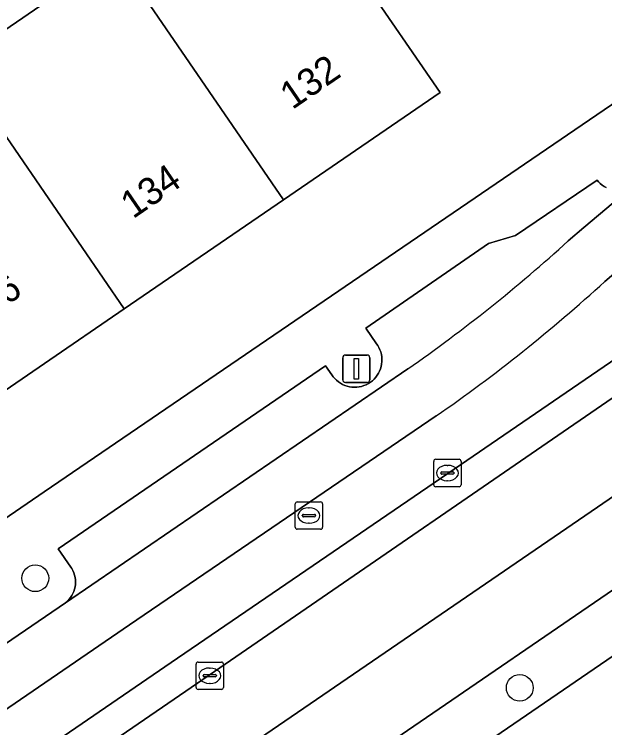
# Model space of a CAD drawing. Extents: x 157445 to 158888, y 383061 to 384688.
# Drawn here: x 158138.44 to 158160, y 383344.05 to 383370.12 of the extents above; entities that cross this region are included whole.
import ezdxf

# ---------------------------------------------------------------- set-up
doc = ezdxf.new("R2010")
doc.units = 0
for name, color, linetype in [('IMGEO_Berm_groen', 7, 'Continuous'), ('IMGEO_Boom', 7, 'Continuous'), ('IMGEO_Erf', 7, 'Continuous'), ('IMGEO_Fietspad_gesloten', 7, 'Continuous'), ('IMGEO_Groenvoorziening', 7, 'Continuous'), ('IMGEO_Haag', 7, 'Continuous'), ('IMGEO_Kolk', 7, 'Continuous'), ('IMGEO_Lichtmast', 7, 'Continuous'), ('IMGEO_OVBaan_gesloten', 7, 'Continuous'), ('IMGEO_Pand', 7, 'Continuous'), ('IMGEO_Pand_nummerreeks', 7, 'Continuous'), ('IMGEO_Parkeervlak_open', 7, 'Continuous'), ('IMGEO_Rijbaan_lokaal_open', 7, 'Continuous'), ('IMGEO_Rijbaan_regionaal_gesloten', 7, 'Continuous'), ('IMGEO_Rioolput', 7, 'Continuous'), ('IMGEO_Voetpad_open', 7, 'Continuous')]:
    doc.layers.add(name, color=color, linetype=linetype)

msp = doc.modelspace()

# ---------------------------------------------------------------- linework, layer by layer
at = {"layer": 'IMGEO_Berm_groen'}
msp.add_lwpolyline([(158221.925, 383388.892), (158288.761, 383434.651), (158292.434, 383437.186), (158297.742, 383440.818), (158298.869, 383441.589), (158297.72, 383443.271), (158292.199, 383439.39), (158253.351, 383412.794), (158220.288, 383390.177), (158147.587, 383340.38), (158131.044, 383329.063), (158130.63, 383328.78), (158121.696, 383323.264), (158114.538, 383319.21), (158116.355, 383316.875), (158118.236, 383318.161), (158122.571, 383321.116), (158122.69, 383320.962), (158147.648, 383338.001)], close=True, dxfattribs=at)
at = {"layer": 'IMGEO_Boom'}
for centre in [(158139.208, 383349.512), (158156.901, 383345.508)]:
    msp.add_circle(centre, 0.489, dxfattribs=at)
at = {"layer": 'IMGEO_Erf'}
for points in [[(158151.113, 383371.466), (158153.994, 383367.258), (158148.276, 383363.342), (158142.45, 383359.352), (158136.623, 383355.362), (158130.564, 383351.212), (158124.417, 383360.189), (158130.473, 383364.334), (158136.301, 383368.322), (158139.833, 383370.74)], [(158091.649, 383319.824), (158139.528, 383352.671), (158164.424, 383369.653), (158164.625, 383369.809), (158164.811, 383369.983), (158164.98, 383370.173)]]:
    msp.add_lwpolyline(points, dxfattribs=at)
at = {"layer": 'IMGEO_Fietspad_gesloten'}
for points in [[(158264.364, 383433.502), (158243.266, 383419.033), (158240.107, 383416.893), (158231.018, 383410.676), (158222.662, 383405.033), (158216.122, 383400.492), (158211.209, 383397.104), (158189.236, 383382.055), (158186.221, 383380.023), (158186.115, 383379.952), (158185.306, 383379.446), (158177.375, 383375.018), (158176.619, 383374.65), (158176.474, 383374.585), (158172.535, 383372.428), (158169.599, 383370.501), (158169.322, 383370.3), (158168.758, 383369.891), (158163.249, 383365.637), (158161.075, 383363.872), (158159.242, 383362.325), (158158.671, 383361.835)], [(158160.004, 383360.352), (158160.496, 383360.768)], [(158152.816, 383357.16), (158140.312, 383348.615), (158135.385, 383345.248), (158132.283, 383343.128), (158108.338, 383326.764), (158105.822, 383325.112), (158103.248, 383323.538), (158103.132, 383323.471), (158096.141, 383319.86), (158094.176, 383318.949), (158091.832, 383317.862), (158091.819, 383317.856), (158091.658, 383317.784), (158091.49, 383317.728), (158086.187, 383315.66), (158084.039, 383314.161)], [(158092.613, 383316.052), (158092.751, 383316.115), (158095.307, 383317.285), (158095.765, 383317.495), (158096.701, 383317.892), (158103.584, 383321.392), (158110.127, 383325.493), (158111.902, 383326.752), (158128.531, 383338.139), (158142.649, 383347.807), (158153.847, 383355.441)]]:
    msp.add_lwpolyline(points, dxfattribs=at)
for centre, radius, start, end in [((158118.275, 383406.424), 60.167, 305.0363, 312.17583), ((158120.823, 383403.158), 58.03, 304.68586, 312.46788)]:
    msp.add_arc(centre, radius, start, end, dxfattribs=at)
at = {"layer": 'IMGEO_Groenvoorziening'}
for points in [[(158267.42, 383430.778), (158253.835, 383421.451), (158233.587, 383407.607), (158220.735, 383398.828), (158218.073, 383397), (158207.964, 383390.082), (158175.757, 383368.034), (158174.147, 383366.948), (158170.828, 383364.667), (158169.555, 383363.8), (158154.269, 383353.34), (158144.169, 383346.438), (158136.533, 383341.212)], [(158097.631, 383314.81), (158104.807, 383319.769), (158115.926, 383327.372), (158122.206, 383331.037), (158124.828, 383332.496), (158130.229, 383335.664), (158132.829, 383337.348), (158135.426, 383339.03), (158135.445, 383339.043), (158145.556, 383345.975), (158161.638, 383357.025), (158178.512, 383368.554), (158196.488, 383380.88), (158218.524, 383395.939), (158231.113, 383404.563), (158248.84, 383416.701)]]:
    msp.add_lwpolyline(points, dxfattribs=at)
at = {"layer": 'IMGEO_Haag'}
for points in [[(158097.631, 383314.81), (158104.807, 383319.769), (158115.926, 383327.372), (158122.206, 383331.037), (158124.828, 383332.496), (158130.229, 383335.664), (158132.829, 383337.348), (158135.426, 383339.03), (158135.445, 383339.043), (158145.556, 383345.975), (158161.638, 383357.025), (158178.512, 383368.554), (158196.488, 383380.88), (158218.524, 383395.939), (158231.113, 383404.563), (158248.84, 383416.701), (158278.53, 383437.014)], [(158267.42, 383430.778), (158253.835, 383421.451), (158233.587, 383407.607), (158220.735, 383398.828), (158218.073, 383397), (158207.964, 383390.082), (158175.757, 383368.034), (158174.147, 383366.948), (158170.828, 383364.667), (158169.555, 383363.8), (158154.269, 383353.34), (158144.169, 383346.438), (158136.533, 383341.212)]]:
    msp.add_lwpolyline(points, dxfattribs=at)
at = {"layer": 'IMGEO_Kolk'}
for p, q in [((158153.832, 383353.856), (158154.684, 383353.856)), ((158153.757, 383352.93), (158153.757, 383353.782)), ((158154.245, 383353.636), (158154.27, 383353.636)), ((158154.758, 383353.782), (158154.758, 383352.93)), ((158154.016, 383353.35), (158154.016, 383353.362)), ((158154.454, 383353.313), (158154.056, 383353.313)), ((158154.059, 383353.399), (158154.457, 383353.399)), ((158154.5, 383353.362), (158154.5, 383353.35)), ((158154.268, 383353.076), (158154.243, 383353.076)), ((158154.684, 383352.856), (158153.832, 383352.856)), ((158145.079, 383345.524), (158145.079, 383346.376)), ((158145.154, 383346.45), (158146.006, 383346.45)), ((158146.08, 383346.376), (158146.08, 383345.524)), ((158145.567, 383346.23), (158145.592, 383346.23)), ((158145.338, 383345.944), (158145.338, 383345.956)), ((158145.776, 383345.907), (158145.378, 383345.907)), ((158145.381, 383345.993), (158145.779, 383345.993)), ((158145.822, 383345.956), (158145.822, 383345.944)), ((158145.59, 383345.67), (158145.565, 383345.67)), ((158146.006, 383345.45), (158145.154, 383345.45))]:
    msp.add_line(p, q, dxfattribs=at)
for points in [[(158153.832, 383353.856), (158154.684, 383353.856)], [(158153.757, 383352.93), (158153.757, 383353.782)], [(158154.758, 383353.782), (158154.758, 383352.93)], [(158154.684, 383352.856), (158153.832, 383352.856)], [(158145.079, 383345.524), (158145.079, 383346.376)], [(158145.154, 383346.45), (158146.006, 383346.45)], [(158146.08, 383346.376), (158146.08, 383345.524)], [(158146.006, 383345.45), (158145.154, 383345.45)]]:
    msp.add_lwpolyline(points, dxfattribs=at)
for centre, radius, start, end in [((158153.834, 383353.78), 0.0765, 91.552, 178.448), ((158153.834, 383353.78), 0.0765, 91.552, 178.448), ((158154.682, 383353.78), 0.0765, 1.552, 88.448), ((158154.682, 383353.78), 0.0765, 1.552, 88.448), ((158154.056, 383353.359), 0.0403, 85.8775, 175.7526), ((158154.053, 383353.349), 0.0366, 178.938, 274.7102), ((158154.457, 383353.356), 0.043, 264.8664, 352.4533), ((158154.461, 383353.361), 0.0386, 1.7309, 96.639), ((158153.834, 383352.932), 0.0765, 181.552, 268.448), ((158153.834, 383352.932), 0.0765, 181.552, 268.448), ((158154.682, 383352.932), 0.0765, 271.552, 358.448), ((158154.682, 383352.932), 0.0765, 271.552, 358.448), ((158145.156, 383346.374), 0.0765, 91.552, 178.448), ((158145.156, 383346.374), 0.0765, 91.552, 178.448), ((158146.004, 383346.374), 0.0765, 1.552, 88.448), ((158146.004, 383346.374), 0.0765, 1.552, 88.448), ((158145.378, 383345.953), 0.0403, 85.8775, 175.7526), ((158145.375, 383345.943), 0.0366, 178.938, 274.7102), ((158145.779, 383345.95), 0.043, 264.8664, 352.4533), ((158145.783, 383345.955), 0.0386, 1.7309, 96.639), ((158145.156, 383345.526), 0.0765, 181.552, 268.448), ((158145.156, 383345.526), 0.0765, 181.552, 268.448), ((158146.004, 383345.526), 0.0765, 271.552, 358.448), ((158146.004, 383345.526), 0.0765, 271.552, 358.448)]:
    msp.add_arc(centre, radius, start, end, dxfattribs=at)
for centre, major_axis, ratio, start_param, end_param in [((158154.244, 383353.356), (-0.387, 0.002), 0.722429, 4.712389, 7.853982), ((158154.269, 383353.356), (-0.39, 0.002), 0.717154, 1.570796, 4.712389), ((158145.566, 383345.95), (-0.387, 0.002), 0.722429, 4.712389, 7.853982), ((158145.591, 383345.95), (-0.39, 0.002), 0.717154, 1.570796, 4.712389)]:
    msp.add_ellipse(centre, major_axis=major_axis, ratio=ratio, start_param=start_param, end_param=end_param, dxfattribs=at)
at = {"layer": 'IMGEO_Lichtmast'}
for p, q in [((158150.437, 383356.766), (158150.437, 383357.566)), ((158150.437, 383357.566), (158150.437, 383356.766)), ((158150.537, 383357.666), (158151.327, 383357.666)), ((158151.327, 383357.666), (158150.537, 383357.666)), ((158151.427, 383357.566), (158151.427, 383356.766)), ((158151.427, 383356.766), (158151.427, 383357.566)), ((158151.327, 383356.666), (158150.537, 383356.666)), ((158150.537, 383356.666), (158151.327, 383356.666))]:
    msp.add_line(p, q, dxfattribs=at)
msp.add_lwpolyline([(158150.857, 383357.541), (158151.007, 383357.541), (158151.007, 383356.791), (158150.857, 383356.791), (158150.857, 383357.541)], dxfattribs=at)
for centre, start, end in [((158150.537, 383357.566), 90, 180), ((158150.537, 383357.566), 90, 180), ((158151.327, 383357.566), 0, 90), ((158151.327, 383357.566), 360, 90), ((158150.537, 383356.766), 180, 270), ((158150.537, 383356.766), 180, 270), ((158151.327, 383356.766), 270, 0), ((158151.327, 383356.766), 270, 0)]:
    msp.add_arc(centre, 0.1, start, end, dxfattribs=at)
at = {"layer": 'IMGEO_OVBaan_gesloten'}
msp.add_lwpolyline([(158288.761, 383434.651), (158221.925, 383388.892), (158147.648, 383338.001), (158122.69, 383320.962), (158122.571, 383321.116), (158118.236, 383318.161), (158116.355, 383316.875), (158107.899, 383311.095), (158102.711, 383307.543), (158104.822, 383304.574), (158104.891, 383304.477), (158121.592, 383315.968), (158134.65, 383324.869), (158164.294, 383345.275), (158196.708, 383367.445), (158230.256, 383390.412), (158269.724, 383417.452)], dxfattribs=at)
at = {"layer": 'IMGEO_Pand'}
for points in [[(158149.191, 383379.133), (158148.474, 383380.179), (158148.348, 383380.363), (158148.251, 383380.506), (158146.61, 383379.381), (158146.707, 383379.239), (158148.477, 383376.656), (158148.283, 383376.523), (158147.848, 383376.225), (158147.647, 383376.087), (158142.128, 383372.31), (158148.276, 383363.342), (158153.994, 383367.258), (158151.113, 383371.466), (158152.867, 383372.667), (158153.193, 383372.89), (158153.38, 383373.018), (158150.967, 383376.541)], [(158142.128, 383372.31), (158140.931, 383374.057), (158138.637, 383372.484), (158139.833, 383370.74), (158136.301, 383368.322), (158142.45, 383359.352), (158148.276, 383363.342)], [(158136.301, 383368.322), (158130.473, 383364.334), (158136.623, 383355.362), (158142.45, 383359.352)]]:
    msp.add_lwpolyline(points, close=True, dxfattribs=at)
at = {"layer": 'IMGEO_Parkeervlak_open'}
for points in [[(158160.053, 383363.783), (158159.978, 383363.826), (158159.907, 383363.875), (158159.841, 383363.931), (158159.78, 383363.992), (158159.725, 383364.058), (158156.743, 383362.032), (158155.765, 383361.736), (158151.285, 383358.653), (158151.674, 383358.08), (158151.714, 383358.021), (158151.759, 383357.943), (158151.796, 383357.862), (158151.826, 383357.778), (158151.848, 383357.692), (158151.862, 383357.604), (158151.868, 383357.515), (158151.867, 383357.426), (158151.857, 383357.337), (158151.84, 383357.25), (158151.815, 383357.164), (158151.782, 383357.081), (158151.742, 383357.002), (158151.695, 383356.926), (158151.642, 383356.855), (158151.582, 383356.788), (158151.517, 383356.728), (158151.446, 383356.673), (158151.371, 383356.625), (158151.292, 383356.584), (158151.21, 383356.55), (158151.124, 383356.523), (158151.037, 383356.505), (158150.949, 383356.494), (158150.86, 383356.491), (158150.771, 383356.496), (158150.683, 383356.509), (158150.596, 383356.53), (158150.511, 383356.558), (158150.43, 383356.594), (158150.352, 383356.637), (158150.278, 383356.687), (158150.209, 383356.744), (158150.145, 383356.806), (158150.087, 383356.873), (158150.035, 383356.946), (158149.803, 383357.277), (158140.045, 383350.59), (158140.505, 383349.921), (158140.539, 383349.867), (158140.58, 383349.791), (158140.614, 383349.711), (158140.641, 383349.628), (158140.66, 383349.544), (158140.672, 383349.458), (158140.675, 383349.371), (158140.671, 383349.284), (158140.66, 383349.199), (158140.641, 383349.114), (158140.614, 383349.031), (158140.58, 383348.952), (158140.539, 383348.875), (158140.491, 383348.803), (158140.437, 383348.735), (158140.377, 383348.672), (158140.312, 383348.615), (158152.816, 383357.16)], [(158158.671, 383361.835), (158159.242, 383362.325), (158161.075, 383363.872)]]:
    msp.add_lwpolyline(points, dxfattribs=at)
msp.add_arc((158118.275, 383406.424), 60.167, 305.0363, 312.17583, dxfattribs=at)
at = {"layer": 'IMGEO_Rijbaan_lokaal_open'}
for points in [[(158154.269, 383353.34), (158169.555, 383363.8), (158170.828, 383364.667), (158169.482, 383366.639), (158168.705, 383366.032)], [(158160.496, 383360.768), (158160.004, 383360.352)], [(158153.847, 383355.441), (158142.649, 383347.807), (158128.531, 383338.139), (158128.581, 383338.168), (158128.655, 383338.203), (158128.731, 383338.232), (158128.81, 383338.254), (158128.891, 383338.268), (158128.972, 383338.276), (158129.054, 383338.276), (158129.135, 383338.269), (158129.216, 383338.254), (158130.699, 383337.961), (158130.905, 383337.944), (158131.111, 383337.946), (158131.316, 383337.966), (158131.519, 383338.004), (158131.718, 383338.06), (158131.91, 383338.134), (158132.096, 383338.224), (158132.189, 383338.278), (158136.533, 383341.212), (158144.169, 383346.438), (158154.269, 383353.34)]]:
    msp.add_lwpolyline(points, dxfattribs=at)
msp.add_arc((158120.823, 383403.158), 58.03, 304.68586, 312.46788, dxfattribs=at)
at = {"layer": 'IMGEO_Rijbaan_regionaal_gesloten'}
for points in [[(158147.587, 383340.38), (158220.288, 383390.177), (158253.351, 383412.794), (158292.199, 383439.39)], [(158278.53, 383437.014), (158248.84, 383416.701), (158231.113, 383404.563), (158218.524, 383395.939), (158196.488, 383380.88), (158178.512, 383368.554), (158161.638, 383357.025), (158145.556, 383345.975), (158135.445, 383339.043)], [(158138.48, 383337.556), (158158.157, 383351.03), (158164.879, 383355.633), (158168.626, 383358.198), (158174.157, 383361.985), (158187.898, 383371.394), (158211.135, 383387.305), (158217.716, 383391.811), (158240.844, 383407.647), (158257.282, 383418.872)], [(158257.282, 383418.872), (158240.844, 383407.647), (158217.716, 383391.811), (158211.135, 383387.305), (158187.898, 383371.394), (158174.157, 383361.985), (158168.626, 383358.198), (158164.879, 383355.633), (158158.157, 383351.03), (158138.48, 383337.556)]]:
    msp.add_lwpolyline(points, dxfattribs=at)
at = {"layer": 'IMGEO_Rioolput'}
for p, q in [((158148.776, 383352.301), (158149.628, 383352.301)), ((158148.701, 383351.375), (158148.701, 383352.227)), ((158149.189, 383352.081), (158149.214, 383352.081)), ((158149.702, 383352.227), (158149.702, 383351.375)), ((158148.96, 383351.795), (158148.96, 383351.807)), ((158149.398, 383351.758), (158149, 383351.758)), ((158149.003, 383351.844), (158149.401, 383351.844)), ((158149.444, 383351.807), (158149.444, 383351.795)), ((158149.212, 383351.521), (158149.187, 383351.521)), ((158149.628, 383351.301), (158148.776, 383351.301))]:
    msp.add_line(p, q, dxfattribs=at)
for points in [[(158148.776, 383352.301), (158149.628, 383352.301)], [(158148.701, 383351.375), (158148.701, 383352.227)], [(158149.702, 383352.227), (158149.702, 383351.375)], [(158149.628, 383351.301), (158148.776, 383351.301)]]:
    msp.add_lwpolyline(points, dxfattribs=at)
for centre, radius, start, end in [((158148.778, 383352.225), 0.0765, 91.552, 178.448), ((158148.778, 383352.225), 0.0765, 91.552, 178.448), ((158149.626, 383352.225), 0.0765, 1.552, 88.448), ((158149.626, 383352.225), 0.0765, 1.552, 88.448), ((158149, 383351.804), 0.0403, 85.8775, 175.7526), ((158148.997, 383351.794), 0.0366, 178.938, 274.7102), ((158149.401, 383351.801), 0.043, 264.8664, 352.4533), ((158149.405, 383351.806), 0.0386, 1.7309, 96.639), ((158148.778, 383351.377), 0.0765, 181.552, 268.448), ((158148.778, 383351.377), 0.0765, 181.552, 268.448), ((158149.626, 383351.377), 0.0765, 271.552, 358.448), ((158149.626, 383351.377), 0.0765, 271.552, 358.448)]:
    msp.add_arc(centre, radius, start, end, dxfattribs=at)
for centre, major_axis, ratio, start_param, end_param in [((158149.188, 383351.801), (-0.387, 0.002), 0.722429, 4.712389, 7.853982), ((158149.213, 383351.801), (-0.39, 0.002), 0.717154, 1.570796, 4.712389)]:
    msp.add_ellipse(centre, major_axis=major_axis, ratio=ratio, start_param=start_param, end_param=end_param, dxfattribs=at)
at = {"layer": 'IMGEO_Voetpad_open'}
for points in [[(158177.512, 383378.536), (158172.202, 383374.989), (158169.258, 383372.945), (158164.625, 383369.809), (158164.424, 383369.653), (158139.528, 383352.671), (158091.649, 383319.824)], [(158135.385, 383345.248), (158140.312, 383348.615), (158140.377, 383348.672), (158140.437, 383348.735), (158140.491, 383348.803), (158140.539, 383348.875), (158140.58, 383348.952), (158140.614, 383349.031), (158140.641, 383349.114), (158140.66, 383349.199), (158140.671, 383349.284), (158140.675, 383349.371), (158140.672, 383349.458), (158140.66, 383349.544), (158140.641, 383349.628), (158140.614, 383349.711), (158140.58, 383349.791), (158140.539, 383349.867), (158140.505, 383349.921), (158140.045, 383350.59), (158149.803, 383357.277), (158150.035, 383356.946), (158150.087, 383356.873), (158150.145, 383356.806), (158150.209, 383356.744), (158150.278, 383356.687), (158150.352, 383356.637), (158150.43, 383356.594), (158150.511, 383356.558), (158150.596, 383356.53), (158150.683, 383356.509), (158150.771, 383356.496), (158150.86, 383356.491), (158150.949, 383356.494), (158151.037, 383356.505), (158151.124, 383356.523), (158151.21, 383356.55), (158151.292, 383356.584), (158151.371, 383356.625), (158151.446, 383356.673), (158151.517, 383356.728), (158151.582, 383356.788), (158151.642, 383356.855), (158151.695, 383356.926), (158151.742, 383357.002), (158151.782, 383357.081), (158151.815, 383357.164), (158151.84, 383357.25), (158151.857, 383357.337), (158151.867, 383357.426), (158151.868, 383357.515), (158151.862, 383357.604), (158151.848, 383357.692), (158151.826, 383357.778), (158151.796, 383357.862), (158151.759, 383357.943), (158151.714, 383358.021), (158151.674, 383358.08), (158151.285, 383358.653), (158155.765, 383361.736), (158156.743, 383362.032), (158159.725, 383364.058), (158159.78, 383363.992), (158159.841, 383363.931), (158159.907, 383363.875), (158159.978, 383363.826), (158160.053, 383363.783)]]:
    msp.add_lwpolyline(points, dxfattribs=at)

# ---------------------------------------------------------------- texts
at = {"layer": 'IMGEO_Pand_nummerreeks'}
for s, rotation, p in [('132', 34.4348, (158148.594, 383366.612)), ('134', 34.4348, (158142.774, 383362.622)), ('136', 34.4324, (158136.952, 383358.631))]:
    msp.add_text(s, height=1, rotation=rotation, dxfattribs=at).set_placement(p)

doc.saveas('drawing.dxf')
